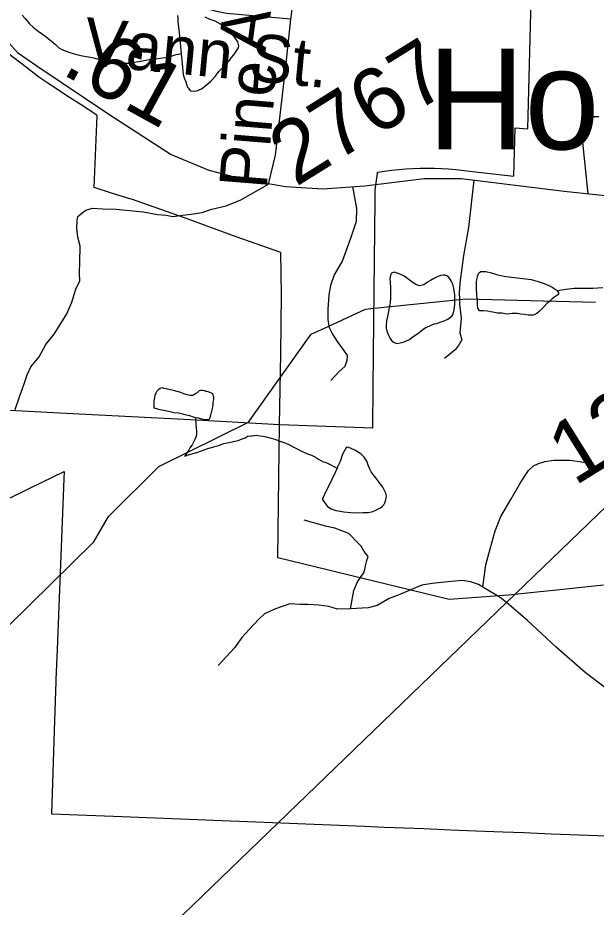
# Model space of a CAD drawing. Extents: x 2001466 to 31450019, y -30647475 to 847247.
# Drawn here: x 2064558 to 2066862, y 660080 to 663620 of the extents above; entities that cross this region are included whole.
import ezdxf

# ---------------------------------------------------------------- set-up
doc = ezdxf.new("R2010")
doc.units = 0
for name, color, linetype in [('Exist Boundary Political City Limit New', 7, 'Continuous'), ('Exist Civil Demographics Community Label', 7, 'Continuous'), ('Exist Hydrographic Misc Water Feature', 7, 'Continuous'), ('Exist Road Non-System Type 51', 7, 'Continuous'), ('Exist Road Non-System Type 51 Label', 7, 'Continuous'), ('Exist Road Secondary Mileage Hundredths English Label', 7, 'Continuous'), ('Exist Road Secondary Type 51 Attributed', 7, 'Continuous'), ('Exist Road Secondary Type 51 Number Label', 7, 'Continuous'), ('Exist Utilities Electrical Transmission Line', 7, 'Continuous'), ('Map Preparation Boundary City Limit Buffer Line', 7, 'Continuous')]:
    doc.layers.add(name, color=color, linetype=linetype)

msp = doc.modelspace()

# ---------------------------------------------------------------- linework, layer by layer
at = {"layer": 'Exist Boundary Political City Limit New'}
for points in [[(2065599.6, 662000.7), (2065971.9, 661987.2), (2065973, 662152.2), (2065977, 662534.8), (2065981.4, 662894.1), (2065981.5, 662934.9), (2065990.4, 662999.9), (2065990.5, 663005.3), (2066018.6, 663009.8), (2066046.8, 663013.5), (2066075, 663016.6), (2066103.2, 663018.9), (2066131.6, 663020.5), (2066160, 663021.4), (2066188.4, 663021.6), (2066216.8, 663021.1), (2066245.1, 663019.9), (2066273.4, 663018), (2066301.8, 663015.4), (2066391.4, 663005.1), (2066414.8, 663002.5), (2066533.8, 662989.6), (2066538.5, 663182.4), (2066589.6, 663178.4), (2066603.4, 663742.6)], [(2065599.6, 662000.7), (2065605.9, 662282.2), (2065608.2, 662518.7), (2065604.9, 662685.3), (2065428.1, 662748), (2065236, 662817.9), (2065014.5, 662895.9), (2065000, 662900.4), (2064935.6, 662920.4), (2064861.8, 662944.2), (2064874.2, 663231.4), (2064820.9, 663266.9), (2064763.8, 663303), (2064681.5, 663356.5), (2064641.5, 663383.5), (2064592.2, 663421.9), (2064565, 663443.2), (2064518.9, 663477.5), (2064484.9, 663512), (2064450.1, 663551.2), (2064337.5, 663176.8), (2064265.9, 663184), (2064217.1, 663443.8), (2064351.8, 663673.4)], [(2063997.2, 662085.8), (2064750.9, 662045.9), (2065271, 662019.8), (2065340.9, 662016.2), (2065599.6, 662000.7)], [(2066890.2, 661361.1), (2066705, 661341.6), (2066625, 661333.2), (2066511.9, 661321.4), (2066275.4, 661305), (2065593.8, 661470.8), (2065599.6, 662000.7)], [(2064503.4, 661697), (2064608.5, 661748.4), (2064742.2, 661814), (2064740.8, 661785.2), (2064714.6, 661105.9), (2064709.9, 660985.3), (2064709.6, 660978.2), (2064703.5, 660822.3), (2064691.8, 660451.5), (2064939.2, 660441.6), (2065938.4, 660401.7), (2066017.4, 660398.6), (2066096.2, 660395.4), (2066175.2, 660392.2), (2066283, 660387.9), (2066381.5, 660384), (2066489.4, 660379.7), (2066574.5, 660376.3), (2066682.1, 660372), (2066905.5, 660363.1)]]:
    msp.add_lwpolyline(points, dxfattribs=at)
at = {"layer": 'Exist Hydrographic Misc Water Feature'}
msp.add_line((2065963.6, 662462.6), (2066316.8, 662499), dxfattribs=at)
for points in [[(2064574.5, 663630.3), (2064586.6, 663616.4), (2064604.6, 663596.3), (2064618.6, 663582.4), (2064638.7, 663566.4), (2064656.7, 663554.5), (2064672.7, 663542.5), (2064690.8, 663528.5), (2064706.7, 663514.6), (2064720.7, 663500.6), (2064730.7, 663494.6), (2064746.7, 663488.7), (2064768.7, 663480.7), (2064796.8, 663472.7), (2064814.8, 663468.8), (2064838.8, 663464.8), (2064858.7, 663460.8), (2064888.8, 663452.9), (2064898.7, 663450.9), (2064916.9, 663447), (2064938.9, 663443), (2064954.9, 663441), (2064978.9, 663439.1), (2064998.9, 663439.1), (2065020.7, 663443.1), (2065046.7, 663447.2), (2065080.8, 663453.3), (2065100.7, 663455.3), (2065116.6, 663457.3), (2065150.7, 663463.4), (2065168.7, 663467.4), (2065188.8, 663473.5), (2065198.7, 663475.5), (2065208.7, 663477.5)], [(2065194.4, 663629.4), (2065194.6, 663619.4), (2065194.6, 663605.5), (2065200.5, 663561.5), (2065208.7, 663477.5)], [(2065208.7, 663477.5), (2065216.9, 663393.5), (2065220.8, 663381.5), (2065226.8, 663365.5), (2065230.9, 663351.5), (2065232.9, 663345.6), (2065237, 663339.6), (2065243, 663331.6), (2065247.1, 663329.6), (2065256.9, 663327.6), (2065271, 663329.6), (2065288.9, 663337.7), (2065306.9, 663349.7), (2065326.8, 663367.7), (2065344.9, 663387.8), (2065358.8, 663405.8), (2065378.7, 663425.9), (2065392.6, 663441.9), (2065400.6, 663449.9), (2065408.6, 663461.9), (2065418.7, 663471.9), (2065426.7, 663484), (2065436.5, 663499.9), (2065438.6, 663507.9), (2065434.7, 663523.9), (2065424.4, 663537.9), (2065414.6, 663551.9), (2065396.5, 663569.9), (2065364.6, 663593.8), (2065344.5, 663605.8), (2065324.4, 663613.7), (2065304.3, 663621.7)], [(2066386.1, 662527.9), (2066384.3, 662531.9), (2066384.1, 662547.9), (2066384.1, 662559.9), (2066384.1, 662567.9), (2066386.1, 662577.9), (2066390, 662593.9), (2066392.1, 662601.9), (2066396, 662605.9), (2066401.9, 662610), (2066412, 662610), (2066422, 662610), (2066443.9, 662604), (2066464, 662598), (2066482.1, 662594.1), (2066502, 662590.1), (2066570.1, 662582.3), (2066602, 662578.3), (2066630.1, 662570.3), (2066654.1, 662562.4), (2066672.2, 662554.4), (2066688.2, 662546.5), (2066694.1, 662542.5), (2066702.1, 662536.5), (2066706, 662532.5)], [(2066298.2, 662511.7), (2066298.2, 662517.7), (2066296.1, 662533.7), (2066294.3, 662543.8), (2066290.2, 662559.7), (2066286.1, 662567.7), (2066280.1, 662579.7), (2066270.1, 662591.7), (2066258.2, 662595.6), (2066252, 662595.6), (2066242.2, 662593.6), (2066230.1, 662589.6), (2066218, 662583.6), (2066202, 662573.6), (2066190.1, 662567.5), (2066184.1, 662563.5), (2066174.3, 662557.5), (2066168.2, 662555.5), (2066158.1, 662553.5), (2066146.2, 662557.4), (2066132.3, 662565.5), (2066116.1, 662577.4), (2066106, 662585.4), (2066096.2, 662591.4), (2066086.1, 662597.3), (2066076.1, 662601.3), (2066066, 662605.3), (2066058, 662607.3), (2066050, 662605.3), (2066046.1, 662603.3), (2066042, 662595.3), (2066040, 662581.3), (2066042.3, 662549.3), (2066042.3, 662505.2), (2066040.4, 662485.2), (2066038.4, 662475.2)], [(2066888.1, 662544.9), (2066848.1, 662542.8), (2066812, 662542.7), (2066774.1, 662542.7), (2066742.1, 662538.6), (2066706, 662532.5)], [(2066038.4, 662475.2), (2066034.3, 662451.3), (2066030.4, 662431.3), (2066026.5, 662413.3), (2066024.4, 662395.3), (2066024.4, 662383.2), (2066028.5, 662369.2), (2066032.6, 662359.2), (2066036.5, 662351.3), (2066040.6, 662343.3), (2066046.6, 662335.3), (2066056.6, 662327.3), (2066068.5, 662323.4), (2066080.6, 662325.4), (2066096.6, 662329.4), (2066118.5, 662339.5), (2066132.5, 662351.4), (2066150.5, 662363.5), (2066170.4, 662379.5), (2066180.5, 662385.6), (2066198.5, 662393.6), (2066216.5, 662401.6), (2066226.4, 662403.6), (2066244.4, 662409.7), (2066256.5, 662413.7), (2066270.3, 662419.7), (2066276.4, 662423.7), (2066286.3, 662431.8), (2066292.4, 662439.8), (2066296.3, 662457.8), (2066298.4, 662479.8), (2066298.2, 662489.8), (2066298.2, 662505.7), (2066298.2, 662511.7)], [(2066316.8, 662499), (2066342, 662501.6), (2066859, 662487.8)], [(2066706, 662532.5), (2066708.1, 662528.5), (2066712.2, 662522.5), (2066708.1, 662516.5), (2066696.2, 662508.5), (2066686.1, 662500.5), (2066676.3, 662492.5), (2066664.2, 662482.5), (2066654.1, 662470.4), (2066648.2, 662464.4), (2066638.1, 662454.4), (2066634.2, 662450.4), (2066624.4, 662442.4), (2066616.4, 662438.3), (2066610.2, 662436.3), (2066604.3, 662436.3), (2066590.4, 662436.3), (2066576.4, 662438.3), (2066560.4, 662440.3), (2066546.3, 662442.2), (2066526.4, 662442.2), (2066504.2, 662440.1), (2066486.4, 662444.1), (2066468.3, 662444.1), (2066450.3, 662448.1), (2066440.3, 662450), (2066428.4, 662452), (2066412.4, 662454), (2066402.3, 662454), (2066396.4, 662454), (2066390.2, 662464), (2066388.2, 662478), (2066388.2, 662496), (2066386.1, 662513.9), (2066386.1, 662527.9)], [(2065796.3, 662392.4), (2065943, 662460.4), (2065963.6, 662462.6)], [(2065597.8, 662180), (2065726.1, 662359.9), (2065796.3, 662392.4)], [(2064271.3, 660824.8), (2064337, 660941.2), (2064520.1, 661200), (2064861.2, 661534.3), (2064919, 661634.8), (2065119.1, 661834.2), (2065477.1, 662010.6), (2065597.8, 662180)], [(2065265.3, 662027.9), (2065257.3, 662029.9), (2065243.4, 662035.9), (2065229.2, 662037.9), (2065213.2, 662041.8), (2065197.2, 662045.8), (2065179.4, 662047.7), (2065163.4, 662051.7), (2065145.4, 662055.7), (2065125.3, 662059.7), (2065101.3, 662065.6), (2065101.3, 662079.6), (2065101.3, 662085.6), (2065101.3, 662097.6), (2065103.1, 662107.6), (2065105.2, 662117.6), (2065109.3, 662127.6), (2065113.2, 662135.6), (2065119.1, 662141.6), (2065125.1, 662145.6), (2065131, 662147.7), (2065139, 662145.7), (2065149, 662143.7), (2065159.1, 662141.7), (2065177.1, 662137.7), (2065191.1, 662133.7), (2065205.2, 662129.8), (2065217.1, 662123.8), (2065231.3, 662119.8), (2065243.2, 662117.8), (2065249.1, 662117.8), (2065255.3, 662117.8), (2065259.2, 662119.8), (2065265.1, 662123.9), (2065275.2, 662129.9), (2065281.1, 662135.9), (2065287, 662137.9), (2065293, 662137.9), (2065303, 662136), (2065307.1, 662134), (2065315.1, 662132), (2065325, 662128), (2065333, 662124), (2065335, 662118), (2065337.3, 662112), (2065337.3, 662104.1), (2065337.3, 662100.1), (2065335.2, 662090.1), (2065335.2, 662082.1), (2065333.2, 662070.1), (2065329.3, 662054.1), (2065325.4, 662038.1), (2065321.3, 662024), (2065317.4, 662020), (2065303.2, 662020), (2065291.4, 662022), (2065277.4, 662025.9), (2065265.3, 662027.9)], [(2065265.3, 662027.9), (2065267.4, 661999.9), (2065269.4, 661973.9), (2065269.4, 661960), (2065267.4, 661949.9), (2065263.5, 661941.9), (2065255.5, 661925.9), (2065251.6, 661919.9), (2065243.6, 661907.9), (2065237.6, 661897.9), (2065221.6, 661873.9)], [(2065475.5, 661954.3), (2065463.4, 661946.3), (2065449.4, 661942.3), (2065433.5, 661936.3), (2065417.5, 661932.2), (2065399.4, 661928.2), (2065377.5, 661924.2), (2065355.5, 661916.1), (2065337.5, 661910.1), (2065313.5, 661904.1), (2065269.6, 661887.9), (2065231.5, 661877.9), (2065221.6, 661873.9)], [(2065475.5, 661954.3), (2065485.9, 661955.6), (2065491.5, 661956.4), (2065507.5, 661958.4), (2065521.4, 661956.4), (2065533.5, 661954.4), (2065547.5, 661952.5), (2065567.4, 661946.5), (2065585.4, 661940.6), (2065601.4, 661934.6), (2065625.4, 661926.6), (2065639.5, 661920.6), (2065657.4, 661910.7), (2065685.5, 661896.7), (2065711.5, 661884.8), (2065727.5, 661878.8), (2065743.5, 661870.9), (2065755.6, 661862.9), (2065773.6, 661852.9), (2065781.6, 661850.9), (2065799.5, 661842.9), (2065819.6, 661833), (2065829.6, 661827)], [(2065829.6, 661827), (2065823.5, 661813), (2065807.7, 661779), (2065793.7, 661751), (2065783.7, 661731), (2065773.8, 661710.9), (2065771.8, 661706.9), (2065771.8, 661702.9), (2065779.8, 661690.9), (2065791.9, 661675), (2065805.8, 661665), (2065823.9, 661659.1), (2065833.7, 661657.1), (2065855.9, 661653.1), (2065883.7, 661651.1), (2065911.8, 661649.2), (2065933.8, 661651.2), (2065953.9, 661651.3), (2065971.7, 661655.3), (2065983.8, 661659.3), (2065991.8, 661663.4), (2066001.9, 661669.4), (2066009.9, 661675.4), (2066015.8, 661681.4), (2066019.9, 661689.4), (2066023.6, 661701.4), (2066025.6, 661717.4), (2066023.6, 661727.4), (2066019.7, 661735.4), (2066011.7, 661751.4), (2066001.7, 661763.4), (2065995.5, 661773.3), (2065983.6, 661789.3), (2065973.6, 661801.3), (2065965.6, 661813.2), (2065959.6, 661823.2), (2065953.5, 661839.3), (2065947.5, 661855.3), (2065937.5, 661871.2), (2065925.4, 661883.2), (2065913.5, 661891.2), (2065899.5, 661899.2), (2065885.4, 661905.2), (2065875.3, 661909), (2065867.3, 661911), (2065851.3, 661883.1), (2065841.5, 661853.1), (2065831.5, 661833), (2065829.6, 661827)]]:
    msp.add_lwpolyline(points, dxfattribs=at)
at = {"layer": 'Exist Road Non-System Type 51'}
for points in [[(2065645, 663614.2), (2065657, 663703.5), (2065678.4, 663806.5), (2065703.8, 663889.4), (2065706.4, 663913.5), (2065699.8, 663949.6), (2065673, 664029.8), (2065671.7, 664072.6), (2065674.4, 664297.2), (2065674.4, 664382)], [(2065645, 663614.2), (2065388.4, 663636.9), (2065349.6, 663645), (2065326.9, 663651.7), (2065322.9, 663658.3), (2065313.5, 663682.4), (2065318.9, 663824.1)], [(2065556.9, 662957.4), (2065584.8, 663073.5), (2065624.9, 663426.5), (2065645, 663614.2)], [(2066829, 662919.5), (2066806.6, 663136.1), (2066799, 663158.2), (2066801.5, 663182.2), (2066805.7, 663190.1), (2066814, 663203.9), (2066828.2, 663215.6), (2066838.2, 663217.4), (2066854.4, 663227.1), (2066872.4, 663226.7)], [(2066374.7, 662973.8), (2066353.4, 662785.3), (2066333.2, 662673.7), (2066326.2, 662623.8), (2066319.2, 662576), (2066316.2, 662526), (2066316.8, 662499)], [(2065169.2, 662830.3), (2065176.3, 662829.2), (2065214.4, 662834.4), (2065248.5, 662837.7), (2065292.7, 662844.8), (2065330.9, 662858), (2065387.2, 662870.9), (2065445.7, 662895.7), (2065556.9, 662957.4)], [(2065890.2, 662947.8), (2065907, 662860.3), (2065905.9, 662808.4), (2065884.6, 662744.8), (2065850.8, 662653.5), (2065817.6, 662596.1), (2065802.7, 662554.5), (2065796, 662516.6), (2065792.8, 662458.7), (2065792, 662418.7), (2065796.3, 662392.4)], [(2064546.7, 662060), (2064563.6, 662107.6), (2064582.8, 662163.2), (2064595.5, 662199), (2064610.2, 662230.7), (2064643, 662270), (2064670, 662319.4), (2064702.8, 662360.8), (2064752.5, 662441.8), (2064773.4, 662487.3), (2064788.4, 662539), (2064805.1, 662572.7), (2064803.7, 662602.7), (2064804.7, 662648.7), (2064805.9, 662710.7), (2064796.7, 662746.9), (2064793.4, 662782.9), (2064794, 662812.9), (2064796.3, 662828.9), (2064812.6, 662842.6), (2064828.8, 662854.2), (2064855, 662861.7), (2064896.9, 662858.8), (2064948.9, 662857.8), (2065056.7, 662847.6), (2065114.5, 662836.4), (2065148.4, 662833.7), (2065169.2, 662830.3)], [(2066316.8, 662499), (2066317.2, 662480), (2066324.1, 662423.9), (2066318.9, 662366), (2066326.3, 662337.8), (2066316, 662320), (2066299.5, 662298.4), (2066256.8, 662263.2)], [(2065796.3, 662392.4), (2065797.3, 662386.6), (2065810.8, 662360.3), (2065830.2, 662331.9), (2065855.5, 662297.4), (2065869.1, 662275.1), (2065868.7, 662255.1), (2065860.2, 662231.3), (2065837.8, 662211.7), (2065805, 662176.4)], [(2066410.3, 661354.1), (2066422.1, 661441.9), (2066439.4, 661505.5), (2066458.8, 661577.1), (2066482, 661634.7), (2066521.4, 661701.9), (2066560.8, 661771.1), (2066591.8, 661818.4), (2066612.1, 661836), (2066632.3, 661845.6), (2066656.5, 661853.1), (2066692.6, 661858.4), (2066754.6, 661859.1), (2066794.5, 661854.3), (2066842.3, 661845.3)], [(2065882.5, 661266.8), (2065896, 661340.6), (2065910.7, 661374.3), (2065937.5, 661413.7), (2065944.1, 661443.6), (2065948.5, 661459.5), (2065952.8, 661475.4), (2065946.9, 661483.5), (2065937.2, 661495.7), (2065925.6, 661516), (2065911.9, 661530.2), (2065876.6, 661566.9), (2065821.1, 661588.1), (2065789.2, 661594.7), (2065697.7, 661620.6)], [(2066410.3, 661354.1), (2066392.5, 661364.5), (2066360.7, 661375.1), (2066328.8, 661379.8), (2066270.7, 661374.9), (2066208.6, 661368.2), (2066166.5, 661361.1), (2066126.1, 661343.9), (2066079.7, 661324.8), (2066037.4, 661307.7), (2065988.8, 661280.7), (2065952.6, 661271.4), (2065882.5, 661266.8)], [(2066503.8, 661292), (2066479.5, 661312.7), (2066410.3, 661354.1)], [(2065882.5, 661266.8), (2065830.5, 661265.9), (2065796.7, 661276.6), (2065756.8, 661281.4), (2065714.9, 661284.2), (2065680.9, 661284.9), (2065641, 661287.7), (2065584.5, 661266.9), (2065540.1, 661247.8), (2065517.7, 661226.2), (2065478.9, 661185), (2065450.2, 661153.6), (2065421.4, 661112.2), (2065355.9, 661041.5)], [(2067056.8, 660831.4), (2066817.4, 661013.8), (2066701.4, 661114.2), (2066587.6, 661220.5), (2066503.8, 661292)]]:
    msp.add_lwpolyline(points, dxfattribs=at)
at = {"layer": 'Exist Road Secondary Type 51 Attributed'}
msp.add_lwpolyline([(2064173.9, 663955.1), (2064440.4, 663610.7), (2064556.5, 663481.8), (2064633.5, 663429), (2064920.1, 663235.7), (2065168.2, 663075.2), (2065319.1, 663012.9), (2065456.9, 662976.9), (2065623.6, 662948.4), (2065772.5, 662938.9), (2065940.3, 662951.6), (2066176.2, 662980.1), (2066324, 662980.1), (2066733.5, 662929.4), (2067363.7, 662863.9), (2067760.6, 662825.9), (2068025, 662822.7)], dxfattribs=at)
at = {"layer": 'Exist Utilities Electrical Transmission Line'}
for points in [[(2067536.5, 662659.6), (2067524, 662467.9), (2067374.7, 662131.5), (2066503.8, 661292)], [(2066503.8, 661292), (2063433.4, 658332.1), (2063369.4, 658270.5)]]:
    msp.add_lwpolyline(points, dxfattribs=at)
at = {"layer": 'Map Preparation Boundary City Limit Buffer Line'}
for points in [[(2065599.6, 662000.7), (2065971.9, 661987.2), (2065973, 662152.2), (2065977, 662534.8), (2065981.4, 662894.1), (2065981.5, 662934.9), (2065990.4, 662999.9), (2065990.5, 663005.3), (2066018.6, 663009.8), (2066046.8, 663013.5), (2066075, 663016.6), (2066103.2, 663018.9), (2066131.6, 663020.5), (2066160, 663021.4), (2066188.4, 663021.6), (2066216.8, 663021.1), (2066245.1, 663019.9), (2066273.4, 663018), (2066301.8, 663015.4), (2066391.4, 663005.1), (2066414.8, 663002.5), (2066533.8, 662989.6), (2066538.5, 663182.4), (2066589.6, 663178.4), (2066603.4, 663742.6)], [(2065599.6, 662000.7), (2065605.9, 662282.2), (2065608.2, 662518.7), (2065604.9, 662685.3), (2065428.1, 662748), (2065236, 662817.9), (2065014.5, 662895.9), (2065000, 662900.4), (2064935.6, 662920.4), (2064861.8, 662944.2), (2064874.2, 663231.4), (2064820.9, 663266.9), (2064763.8, 663303), (2064681.5, 663356.5), (2064641.5, 663383.5), (2064592.2, 663421.9), (2064565, 663443.2), (2064518.9, 663477.5), (2064484.9, 663512), (2064450.1, 663551.2), (2064337.5, 663176.8), (2064265.9, 663184), (2064217.1, 663443.8), (2064351.8, 663673.4)], [(2063997.2, 662085.8), (2064750.9, 662045.9), (2065271, 662019.8), (2065340.9, 662016.2), (2065599.6, 662000.7)], [(2066890.2, 661361.1), (2066705, 661341.6), (2066625, 661333.2), (2066511.9, 661321.4), (2066275.4, 661305), (2065593.8, 661470.8), (2065599.6, 662000.7)], [(2064503.4, 661697), (2064608.5, 661748.4), (2064742.2, 661814), (2064740.8, 661785.2), (2064714.6, 661105.9), (2064709.9, 660985.3), (2064709.6, 660978.2), (2064703.5, 660822.3), (2064691.8, 660451.5), (2064939.2, 660441.6), (2065938.4, 660401.7), (2066017.4, 660398.6), (2066096.2, 660395.4), (2066175.2, 660392.2), (2066283, 660387.9), (2066381.5, 660384), (2066489.4, 660379.7), (2066574.5, 660376.3), (2066682.1, 660372), (2066905.5, 660363.1)]]:
    msp.add_lwpolyline(points, dxfattribs=at)

# ---------------------------------------------------------------- texts
at = {"layer": 'Exist Civil Demographics Community Label'}
msp.add_text('Holland', height=400, dxfattribs=at).set_placement((2066190.5, 663096.5))
at = {"layer": 'Exist Road Non-System Type 51 Label'}
for s, rotation, p in [('Ave.', 82.1215, (2065543.3, 663477.7)), ('Vann St.', 354.5121, (2064814.7, 663433.5)), ('Pine', 85.33, (2065548.8, 662934.8))]:
    msp.add_text(s, height=190, rotation=rotation, dxfattribs=at).set_placement(p)
at = {"layer": 'Exist Road Secondary Mileage Hundredths English Label'}
msp.add_text('.61', height=250, rotation=331.1904, dxfattribs=at).set_placement((2064725.9, 663399.7))
at = {"layer": 'Exist Road Secondary Type 51 Number Label'}
for s, p in [('2767', (2065664.4, 662944.8)), ('1301', (2066775, 661753.8))]:
    msp.add_text(s, height=250, rotation=31.918, dxfattribs=at).set_placement(p)

doc.saveas('drawing.dxf')
